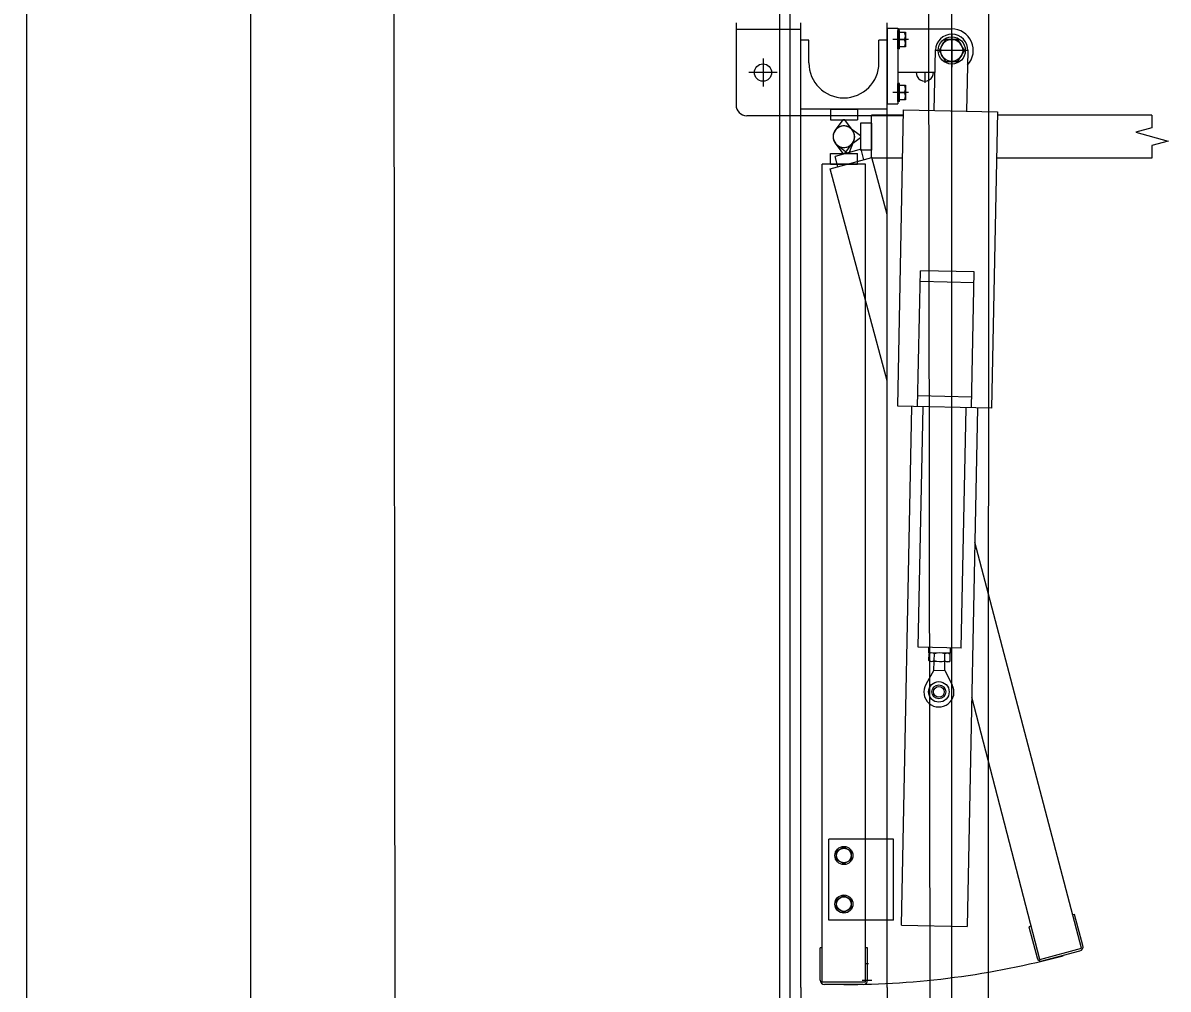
# Model space of a CAD drawing. Extents: x -264205 to -263659, y -1242401 to -1242060.
# Drawn here: x -263795.754 to -263794.692, y -1242124.663 to -1242123.767 of the extents above; entities that cross this region are included whole.
import ezdxf

# ---------------------------------------------------------------- set-up
doc = ezdxf.new("R2010")
doc.units = 0
for name, color, linetype in [('KFA_SO_10-1_PLACHTY', 7, 'Continuous'), ('KFA_SO_10-1_STRECHY', 7, 'Continuous'), ('KFA_SO_10-1_TRIBUNA_C_OBVOD', 7, 'Continuous'), ('OBRUBNIKY_KOMUNIKACIE_PROJEKT', 7, 'Continuous'), ('OSI_STAVBY_KFA', 7, 'Continuous'), ('SITUACIA_DSP_2D', 7, 'Continuous')]:
    doc.layers.add(name, color=color, linetype=linetype)

msp = doc.modelspace()

# ---------------------------------------------------------------- linework, layer by layer
at = {"layer": 'KFA_SO_10-1_PLACHTY'}
for p, q in [((-263794.861, -1242132.596), (-263794.852, -1242101.601)), ((-263794.907, -1242129.078), (-263794.942, -1242101.794))]:
    msp.add_line(p, q, dxfattribs=at)
msp.add_lwpolyline([(-263795.396, -1242226.823), (-263795.427, -1242195.892), (-263795.456, -1242167.905), (-263795.427, -1242160.909), (-263795.402, -1242132.887), (-263795.428, -1242101.98)], dxfattribs=at)
at = {"layer": 'KFA_SO_10-1_STRECHY'}
msp.add_line((-263795.734, -1242227.196), (-263795.754, -1242101.588), dxfattribs=at)
at = {"layer": 'KFA_SO_10-1_TRIBUNA_C_OBVOD'}
msp.add_lwpolyline([(-263795.284, -1242101.267), (-263795.051, -1242101.819), (-263795.059, -1242226.991), (-263795.286, -1242227.548)], dxfattribs=at)
at = {"layer": 'OBRUBNIKY_KOMUNIKACIE_PROJEKT'}
msp.add_line((-263794.8928, -1242101.3822), (-263794.8928, -1242227.3822), dxfattribs=at)
at = {"layer": 'OSI_STAVBY_KFA'}
msp.add_line((-263795.5428, -1242083.2372), (-263795.5428, -1242246.7072), dxfattribs=at)
at = {"layer": 'SITUACIA_DSP_2D'}
for p, q in [((-263794.8928, -1242101.3822), (-263794.8928, -1242227.3822)), ((-263795.0428, -1242101.7691), (-263795.0428, -1242226.9954)), ((-263795.0927, -1242123.7672), (-263795.0927, -1242123.8432)), ((-263795.0327, -1242124.6617), (-263795.0327, -1242123.7672)), ((-263794.9527, -1242124.6617), (-263794.9527, -1242123.7672)), ((-263795.0327, -1242123.7732), (-263795.0927, -1242123.7732)), ((-263794.9527, -1242123.7722), (-263794.9427, -1242123.7722)), ((-263794.9527, -1242123.7722), (-263794.9527, -1242123.8422)), ((-263794.9427, -1242123.7722), (-263794.9427, -1242123.8422)), ((-263794.9427, -1242123.7727), (-263794.8927, -1242123.7727)), ((-263794.9427, -1242123.7911), (-263794.9427, -1242123.7743)), ((-263794.941, -1242123.7743), (-263794.9427, -1242123.7743)), ((-263794.941, -1242123.7911), (-263794.941, -1242123.7743)), ((-263794.941, -1242123.7895), (-263794.941, -1242123.7759)), ((-263794.941, -1242123.7759), (-263794.9355, -1242123.7759)), ((-263794.9355, -1242123.7759), (-263794.9355, -1242123.7895)), ((-263794.8927, -1242123.7771), (-263794.8927, -1242123.8083)), ((-263795.0252, -1242123.7832), (-263795.0327, -1242123.7832)), ((-263795.0252, -1242123.8042), (-263795.0252, -1242123.7832)), ((-263794.9602, -1242123.8042), (-263794.9602, -1242123.7832)), ((-263794.9527, -1242123.7832), (-263794.9602, -1242123.7832)), ((-263794.9329, -1242123.7827), (-263794.9472, -1242123.7827)), ((-263794.941, -1242123.7827), (-263794.9364, -1242123.7827)), ((-263794.9355, -1242123.7895), (-263794.941, -1242123.7895)), ((-263794.8986, -1242123.7825), (-263794.9045, -1242123.7927)), ((-263794.8869, -1242123.7825), (-263794.8986, -1242123.7825)), ((-263794.881, -1242123.7927), (-263794.8869, -1242123.7825)), ((-263795.0677, -1242123.8002), (-263795.0677, -1242123.8262)), ((-263794.941, -1242123.7911), (-263794.9427, -1242123.7911)), ((-263794.9089, -1242123.8484), (-263794.9077, -1242123.7924)), ((-263794.8771, -1242123.7927), (-263794.9083, -1242123.7927)), ((-263794.9045, -1242123.7927), (-263794.8986, -1242123.8029)), ((-263794.8869, -1242123.8029), (-263794.881, -1242123.7927)), ((-263794.8777, -1242123.793), (-263794.8789, -1242123.849)), ((-263794.8986, -1242123.8029), (-263794.8869, -1242123.8029)), ((-263795.0547, -1242123.8132), (-263795.0807, -1242123.8132)), ((-263794.9427, -1242123.8127), (-263794.9081, -1242123.8127)), ((-263794.9082, -1242123.8132), (-263794.9273, -1242123.8132)), ((-263794.9177, -1242123.8127), (-263794.9177, -1242123.8228)), ((-263794.9329, -1242123.8317), (-263794.9472, -1242123.8317)), ((-263794.9427, -1242123.8401), (-263794.9427, -1242123.8233)), ((-263794.941, -1242123.8233), (-263794.9427, -1242123.8233)), ((-263794.941, -1242123.8401), (-263794.941, -1242123.8233)), ((-263794.941, -1242123.8385), (-263794.941, -1242123.8249)), ((-263794.941, -1242123.8249), (-263794.9355, -1242123.8249)), ((-263794.941, -1242123.8317), (-263794.9364, -1242123.8317)), ((-263794.9355, -1242123.8249), (-263794.9355, -1242123.8385)), ((-263794.9527, -1242123.8422), (-263794.9427, -1242123.8422)), ((-263794.941, -1242123.8401), (-263794.9427, -1242123.8401)), ((-263794.9355, -1242123.8385), (-263794.941, -1242123.8385)), ((-263795.0327, -1242123.8532), (-263795.0827, -1242123.8532)), ((-263794.9527, -1242123.8472), (-263795.0327, -1242123.8472)), ((-263794.9527, -1242123.8532), (-263795.0327, -1242123.8532)), ((-263795.0052, -1242123.8472), (-263794.9802, -1242123.8472)), ((-263795.0052, -1242123.8472), (-263795.0052, -1242123.8572)), ((-263794.9802, -1242123.8472), (-263794.9802, -1242123.8572)), ((-263794.9672, -1242123.8927), (-263794.9672, -1242123.8527)), ((-263794.9374, -1242123.8527), (-263794.9672, -1242123.8527)), ((-263794.9375, -1242123.8532), (-263794.9527, -1242123.8532)), ((-263794.9428, -1242124.1227), (-263794.9373, -1242123.8478)), ((-263794.9373, -1242123.8478), (-263794.8504, -1242123.8495)), ((-263794.8504, -1242123.8495), (-263794.8558, -1242124.1245)), ((-263794.7071, -1242123.8527), (-263794.8504, -1242123.8527)), ((-263794.7071, -1242123.8527), (-263794.7071, -1242123.8646)), ((-263795.0052, -1242123.8572), (-263794.9802, -1242123.8572)), ((-263794.9937, -1242123.8572), (-263795.0008, -1242123.8667)), ((-263794.9917, -1242123.8572), (-263794.9937, -1242123.8572)), ((-263794.9847, -1242123.8667), (-263794.9917, -1242123.8572)), ((-263794.9868, -1242123.8646), (-263794.9772, -1242123.8717)), ((-263794.9772, -1242123.8602), (-263794.9772, -1242123.8852)), ((-263794.9672, -1242123.8602), (-263794.9772, -1242123.8602)), ((-263794.9672, -1242123.8602), (-263794.9672, -1242123.8852)), ((-263794.7071, -1242123.8646), (-263794.7221, -1242123.8686)), ((-263794.9772, -1242123.8737), (-263794.9868, -1242123.8807)), ((-263794.9772, -1242123.8717), (-263794.9772, -1242123.8737)), ((-263794.7221, -1242123.8686), (-263794.6921, -1242123.8767)), ((-263795.0008, -1242123.8786), (-263794.9937, -1242123.8882)), ((-263794.9767, -1242123.8844), (-263795.0008, -1242123.8909)), ((-263794.9897, -1242123.8879), (-263794.999, -1242123.8805)), ((-263794.9917, -1242123.8882), (-263794.9847, -1242123.8786)), ((-263794.9834, -1242123.8763), (-263794.9878, -1242123.8874)), ((-263794.9672, -1242123.8852), (-263794.9772, -1242123.8852)), ((-263794.9741, -1242123.8941), (-263794.9767, -1242123.8844)), ((-263794.6921, -1242123.8767), (-263794.7071, -1242123.8807)), ((-263794.7071, -1242123.8807), (-263794.7071, -1242123.8927)), ((-263795.0055, -1242123.9025), (-263794.9668, -1242123.8921)), ((-263795.0052, -1242123.8982), (-263795.0052, -1242123.8882)), ((-263795.0052, -1242123.8882), (-263794.9802, -1242123.8882)), ((-263794.9982, -1242123.9005), (-263795.0008, -1242123.8909)), ((-263794.9937, -1242123.8882), (-263794.9917, -1242123.8882)), ((-263794.9878, -1242123.8874), (-263794.9897, -1242123.8879)), ((-263794.9802, -1242123.8982), (-263794.9802, -1242123.8882)), ((-263794.9382, -1242123.8927), (-263794.9672, -1242123.8927)), ((-263794.9527, -1242123.9447), (-263794.9668, -1242123.8921)), ((-263794.7071, -1242123.8927), (-263794.8512, -1242123.8927)), ((-263795.0127, -1242124.6567), (-263795.0127, -1242123.8982)), ((-263794.9727, -1242123.8982), (-263795.0127, -1242123.8982)), ((-263794.9527, -1242124.0992), (-263795.0055, -1242123.9025)), ((-263795.0052, -1242123.8982), (-263794.9802, -1242123.8982)), ((-263794.9727, -1242124.6567), (-263794.9727, -1242123.8982)), ((-263794.9243, -1242124.1231), (-263794.9218, -1242123.9971)), ((-263794.8718, -1242123.9981), (-263794.9218, -1242123.9971)), ((-263794.8743, -1242124.1241), (-263794.8718, -1242123.9981)), ((-263794.872, -1242124.0081), (-263794.922, -1242124.0071)), ((-263794.8741, -1242124.1141), (-263794.9241, -1242124.1131)), ((-263794.8558, -1242124.1245), (-263794.9428, -1242124.1227)), ((-263794.9394, -1242124.6039), (-263794.9298, -1242124.123)), ((-263794.9238, -1242124.346), (-263794.9193, -1242124.1232)), ((-263794.8838, -1242124.3468), (-263794.8793, -1242124.124)), ((-263794.8688, -1242124.1242), (-263794.8784, -1242124.6051)), ((-263794.7725, -1242124.6252), (-263794.8713, -1242124.2486)), ((-263794.8838, -1242124.3468), (-263794.9238, -1242124.346)), ((-263794.9139, -1242124.3512), (-263794.9138, -1242124.3462)), ((-263794.8939, -1242124.3516), (-263794.9139, -1242124.3512)), ((-263794.9138, -1242124.3584), (-263794.9137, -1242124.352)), ((-263794.9124, -1242124.3512), (-263794.9137, -1242124.352)), ((-263794.8954, -1242124.3516), (-263794.9124, -1242124.3512)), ((-263794.9089, -1242124.3585), (-263794.9088, -1242124.3521)), ((-263794.8991, -1242124.3587), (-263794.899, -1242124.3523)), ((-263794.8954, -1242124.3516), (-263794.8941, -1242124.3524)), ((-263794.8942, -1242124.3588), (-263794.8941, -1242124.3524)), ((-263794.8939, -1242124.3516), (-263794.8938, -1242124.3466)), ((-263794.9125, -1242124.3592), (-263794.9138, -1242124.3584)), ((-263794.8955, -1242124.3596), (-263794.9125, -1242124.3592)), ((-263794.9092, -1242124.3675), (-263794.909, -1242124.3593)), ((-263794.8992, -1242124.3677), (-263794.899, -1242124.3595)), ((-263794.8955, -1242124.3596), (-263794.8942, -1242124.3588)), ((-263794.9092, -1242124.3675), (-263794.9167, -1242124.3806)), ((-263794.9092, -1242124.3675), (-263794.8992, -1242124.3677)), ((-263794.8992, -1242124.3677), (-263794.8922, -1242124.3811)), ((-263794.8111, -1242124.6356), (-263794.8742, -1242124.3925)), ((-263795.0067, -1242124.5992), (-263795.0067, -1242124.5242)), ((-263794.9527, -1242124.5242), (-263795.0067, -1242124.5242)), ((-263794.9995, -1242124.5352), (-263794.9927, -1242124.5313)), ((-263794.9927, -1242124.5313), (-263794.9859, -1242124.5352)), ((-263794.9467, -1242124.5242), (-263794.9527, -1242124.5242)), ((-263794.9467, -1242124.5992), (-263794.9467, -1242124.5242)), ((-263794.9995, -1242124.5431), (-263794.9995, -1242124.5352)), ((-263794.9927, -1242124.547), (-263794.9995, -1242124.5431)), ((-263794.9859, -1242124.5431), (-263794.9927, -1242124.547)), ((-263794.9859, -1242124.5352), (-263794.9859, -1242124.5431)), ((-263794.9995, -1242124.5802), (-263794.9927, -1242124.5763)), ((-263794.9995, -1242124.5881), (-263794.9995, -1242124.5802)), ((-263794.9927, -1242124.5763), (-263794.9859, -1242124.5802)), ((-263794.9859, -1242124.5802), (-263794.9859, -1242124.5881)), ((-263794.9927, -1242124.592), (-263794.9995, -1242124.5881)), ((-263794.9859, -1242124.5881), (-263794.9927, -1242124.592)), ((-263794.7788, -1242124.5938), (-263794.7807, -1242124.5943)), ((-263794.771, -1242124.6228), (-263794.7788, -1242124.5938)), ((-263794.9527, -1242124.5992), (-263795.0067, -1242124.5992)), ((-263794.9467, -1242124.5992), (-263794.9527, -1242124.5992)), ((-263794.9394, -1242124.6039), (-263794.8784, -1242124.6051)), ((-263794.8194, -1242124.6047), (-263794.8213, -1242124.6052)), ((-263794.8213, -1242124.6052), (-263794.8136, -1242124.6341)), ((-263795.0147, -1242124.6547), (-263795.0147, -1242124.6247)), ((-263795.0127, -1242124.6247), (-263795.0147, -1242124.6247)), ((-263794.9707, -1242124.6247), (-263794.9727, -1242124.6247)), ((-263794.9707, -1242124.6547), (-263794.9707, -1242124.6247)), ((-263794.8111, -1242124.6356), (-263794.7725, -1242124.6252)), ((-263794.8087, -1242124.637), (-263794.7739, -1242124.6277)), ((-263794.9698, -1242124.6396), (-263794.9727, -1242124.6396)), ((-263794.9727, -1242124.6567), (-263795.0127, -1242124.6567)), ((-263794.9747, -1242124.6587), (-263795.0107, -1242124.6587)), ((-263794.9757, -1242124.6549), (-263794.9667, -1242124.6549)), ((-263795.0327, -1242124.6617), (-263795.0327, -1242125.5562)), ((-263794.9527, -1242124.6617), (-263794.9527, -1242125.5562))]:
    msp.add_line(p, q, dxfattribs=at)
for centre, radius in [((-263794.8927, -1242123.7927), 0.0126), ((-263794.8927, -1242123.7927), 0.0102), ((-263795.0677, -1242123.8132), 0.008), ((-263794.9046, -1242124.3875), 0.00952), ((-263794.9046, -1242124.3875), 0.00645), ((-263794.9046, -1242124.3875), 0.005), ((-263794.9927, -1242124.5392), 0.0084), ((-263794.9927, -1242124.5392), 0.0068), ((-263794.9927, -1242124.5842), 0.0084), ((-263794.9927, -1242124.5842), 0.0068)]:
    msp.add_circle(centre, radius, dxfattribs=at)
for centre, radius, start, end in [((-263794.9423, -1242123.7793), 0.0068, 330, 30), ((-263794.8927, -1242123.7927), 0.015, 358.86, 178.86), ((-263794.8927, -1242123.7927), 0.02, 317.4504, 90), ((-263794.9423, -1242123.7861), 0.0068, 330, 30), ((-263794.9927, -1242123.8042), 0.0325, 180, 0), ((-263794.9177, -1242123.8132), 0.008, 176.4167, 3.5833), ((-263794.9423, -1242123.8283), 0.0068, 330, 30), ((-263794.9423, -1242123.8351), 0.0068, 330, 30), ((-263795.0827, -1242123.8432), 0.01, 180, 270), ((-263794.9927, -1242123.8727), 0.01, 323.6139, 216.3861), ((-263794.9927, -1242123.8727), 0.01, 53.6139, 306.3861), ((-263794.9927, -1242123.8727), 0.01, 338.6139, 231.3861), ((-263794.9927, -1242123.8727), 0.01, 143.6139, 36.3861), ((-263794.9113, -1242124.3556), 0.00432, 54.2666, 123.4534), ((-263794.9042, -1242124.3675), 0.0161, 71.1601, 106.5599), ((-263794.899, -1242124.3523), 0.0001, 178.86, 248.0468), ((-263794.8966, -1242124.3559), 0.00432, 54.2666, 123.4534), ((-263794.9113, -1242124.3549), 0.00432, 234.2666, 303.4534), ((-263794.9037, -1242124.3433), 0.0161, 251.1601, 286.5599), ((-263794.8991, -1242124.3587), 0.0001, 109.6732, 178.86), ((-263794.8966, -1242124.3552), 0.00432, 234.2666, 303.4534), ((-263794.9046, -1242124.3875), 0.014, 150.1229, 27.5971), ((-263794.7749, -1242124.6238), 0.004, 285, 15), ((-263794.9927, -1242123.8727), 0.7862, 270, 285), ((-263794.8097, -1242124.6331), 0.004, 195, 285), ((-263795.0107, -1242124.6547), 0.004, 180, 270), ((-263794.9747, -1242124.6547), 0.004, 270, 0)]:
    msp.add_arc(centre, radius, start, end, dxfattribs=at)

doc.saveas('drawing.dxf')
